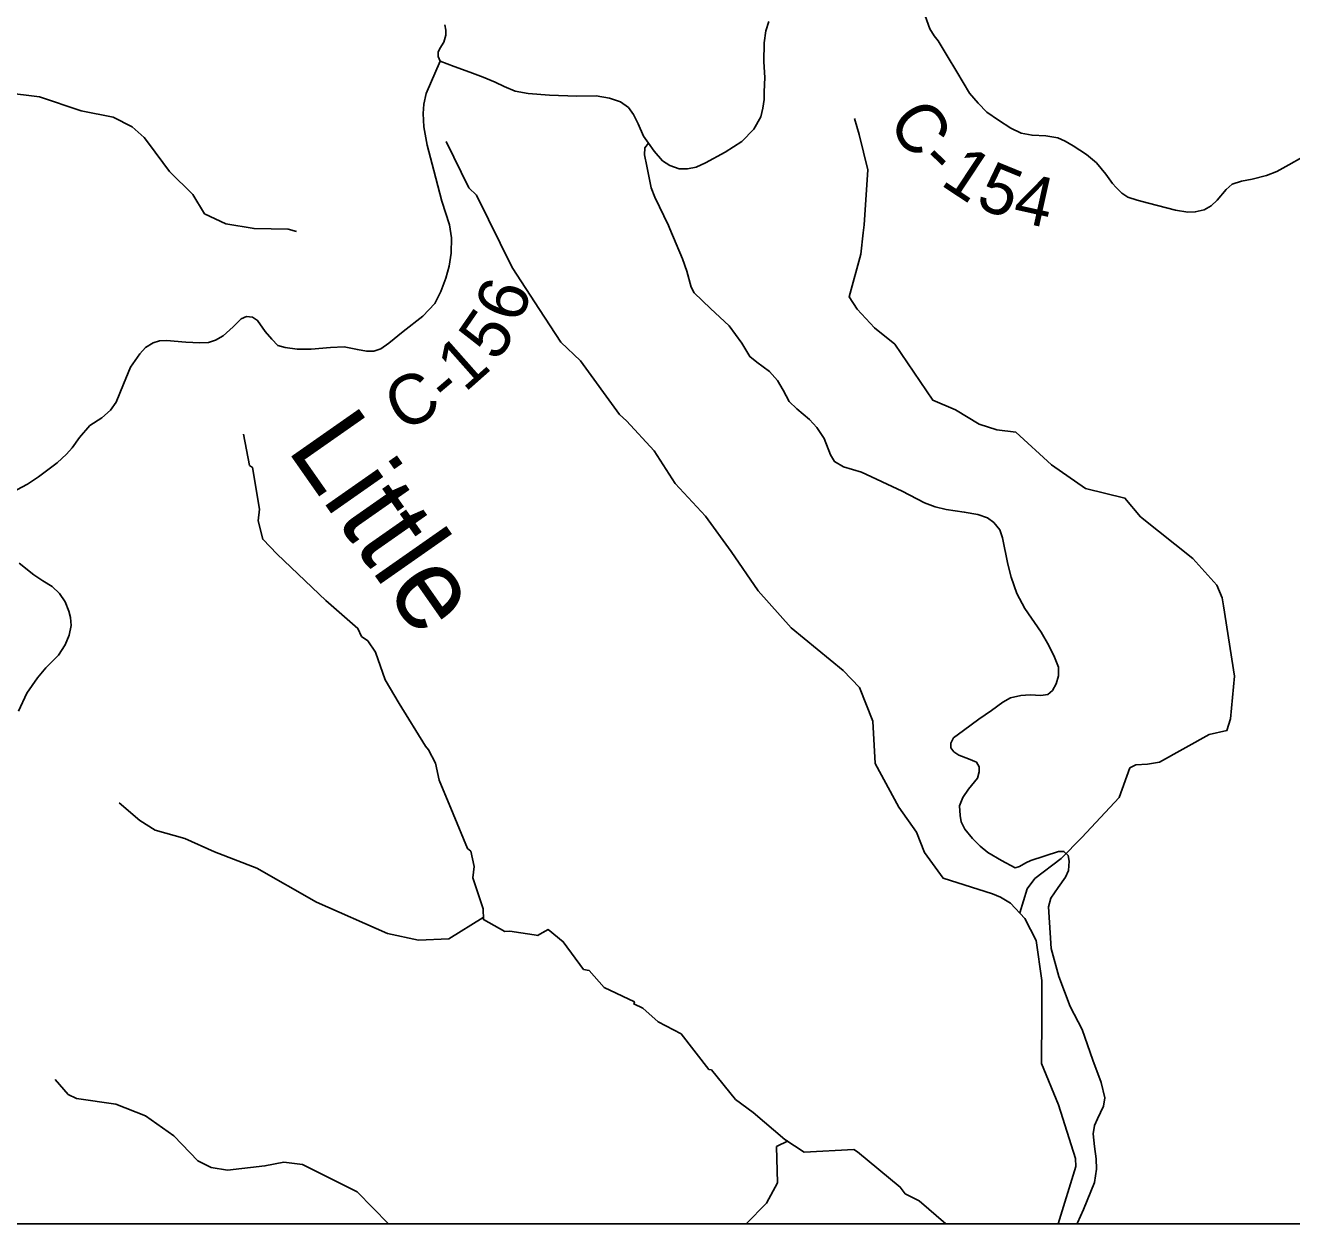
# Model space of a CAD drawing. Extents: x -1.8 to 75.7, y -2 to 25.
# Drawn here: x 6.256 to 7.704, y 14.1 to 15.471 of the extents above; entities that cross this region are included whole.
import ezdxf

# ---------------------------------------------------------------- set-up
doc = ezdxf.new("R2010")
doc.units = 0
for name, color, linetype in [('GM_X_County_Road', 7, 'Continuous'), ('GM_X_County_Road_Text', 7, 'Continuous'), ('GM_X_Minor_River', 7, 'Continuous'), ('GM_X_Minor_River_Text', 7, 'Continuous'), ('GM_X_Township', 7, 'Continuous'), ('GM_X_Township_Road', 7, 'Continuous'), ('SH_Data', 7, 'Continuous')]:
    doc.layers.add(name, color=color, linetype=linetype)

msp = doc.modelspace()

# ---------------------------------------------------------------- linework, layer by layer
at = {"layer": 'GM_X_County_Road'}
for points in [[(6.7357, 15.4718), (6.7368, 15.4657), (6.7368, 15.4601), (6.7344, 15.4521), (6.7298, 15.4446), (6.728, 15.4406), (6.7278, 15.4356), (6.73, 15.4301), (6.7461, 15.424), (6.7643, 15.4175), (6.7793, 15.4121), (6.7931, 15.4064), (6.8035, 15.4011), (6.8161, 15.396), (6.8308, 15.3934), (6.8553, 15.3912), (6.8867, 15.3903), (6.9086, 15.3906), (6.9238, 15.388), (6.9366, 15.3836), (6.9457, 15.3771), (6.9513, 15.3693), (6.9567, 15.3585), (6.9628, 15.3444), (6.9684, 15.3364), (6.9749, 15.3271), (6.9847, 15.3164), (6.9931, 15.311), (7.0035, 15.3071), (7.0131, 15.3069), (7.0232, 15.3091), (7.0336, 15.3138), (7.0562, 15.326), (7.0755, 15.3383), (7.0891, 15.3526), (7.0972, 15.3667), (7.0995, 15.3765), (7.1008, 15.3864), (7.1007, 15.3951), (7.1015, 15.4114), (7.1006, 15.4296), (7.101, 15.4514), (7.1028, 15.4649), (7.1062, 15.4757)], [(7.2833, 15.4874), (7.2904, 15.4673), (7.2954, 15.4592), (7.2999, 15.4536), (7.3101, 15.4363), (7.3212, 15.4181), (7.3359, 15.3936), (7.3457, 15.3821), (7.3556, 15.3721), (7.3691, 15.3626), (7.3831, 15.3535), (7.3951, 15.3479), (7.4074, 15.3455), (7.4232, 15.3448), (7.4369, 15.3427), (7.4453, 15.3388), (7.4543, 15.3335), (7.4698, 15.3236), (7.4813, 15.3138), (7.4919, 15.3008), (7.4995, 15.2904), (7.5035, 15.2856), (7.5103, 15.2794), (7.5171, 15.2748), (7.5275, 15.2714), (7.5405, 15.2679), (7.5717, 15.2597), (7.5857, 15.2575), (7.5942, 15.2577), (7.6044, 15.2603), (7.6124, 15.2647), (7.6193, 15.2714), (7.6295, 15.2835), (7.6362, 15.2896), (7.6471, 15.2928), (7.6592, 15.2952), (7.6755, 15.2995), (7.6876, 15.3041), (7.701, 15.3115), (7.7162, 15.3199)], [(6.2459, 14.9397), (6.258, 14.9463), (6.2706, 14.9547), (6.2921, 14.9705), (6.3027, 14.9806), (6.309, 14.9879), (6.3177, 14.9997), (6.3295, 15.0133), (6.3431, 15.022), (6.3528, 15.0308), (6.3595, 15.0401), (6.3678, 15.0606), (6.3759, 15.0801), (6.3866, 15.0954), (6.3932, 15.1026), (6.4019, 15.1079), (6.409, 15.1103), (6.4169, 15.1105), (6.439, 15.1087), (6.4553, 15.1079), (6.465, 15.1085), (6.4731, 15.1109), (6.4818, 15.1158), (6.4933, 15.1263), (6.5026, 15.1353), (6.5086, 15.1381), (6.5155, 15.1375), (6.5212, 15.1336), (6.53, 15.1209), (6.5377, 15.1121), (6.5446, 15.105), (6.5529, 15.1028), (6.5667, 15.1008), (6.5825, 15.1006), (6.6046, 15.1028), (6.6203, 15.1034), (6.6355, 15.1002), (6.646, 15.0983), (6.6541, 15.0985), (6.6623, 15.1012), (6.6716, 15.1077), (6.6878, 15.1211), (6.7102, 15.1383), (6.7239, 15.1531), (6.7311, 15.1667), (6.7365, 15.1821), (6.7405, 15.1957), (6.7428, 15.2104), (6.743, 15.228), (6.741, 15.2428), (6.7321, 15.2702), (6.7229, 15.3053), (6.7152, 15.3343), (6.7116, 15.3552), (6.7108, 15.3705), (6.7114, 15.381), (6.714, 15.3934), (6.73, 15.4301)], [(6.2477, 14.6866), (6.2574, 14.7069), (6.2694, 14.7246), (6.2791, 14.7359), (6.2936, 14.7505), (6.3013, 14.7625), (6.3057, 14.7733), (6.3078, 14.7844), (6.3071, 14.7938), (6.3055, 14.8009), (6.3013, 14.8116), (6.2946, 14.8213), (6.2864, 14.8291), (6.2757, 14.8358), (6.2651, 14.8426), (6.2484, 14.856)]]:
    msp.add_lwpolyline(points, dxfattribs=at)
at = {"layer": 'GM_X_Minor_River'}
for points in [[(6.2317, 15.3943), (6.2716, 15.3896), (6.3195, 15.3733), (6.3559, 15.366), (6.3779, 15.3551), (6.3915, 15.3429), (6.3966, 15.3366), (6.4206, 15.304), (6.447, 15.2777), (6.4607, 15.2556), (6.4849, 15.2442), (6.5173, 15.2386), (6.5562, 15.2381), (6.5659, 15.2355)], [(7.3933, 14.4556), (7.4019, 14.4832), (7.4106, 14.4951), (7.4407, 14.5177), (7.4645, 14.5419), (7.5071, 14.5877), (7.5191, 14.6215), (7.526, 14.625), (7.5393, 14.6258), (7.5533, 14.628), (7.6099, 14.6596), (7.6304, 14.6642), (7.6346, 14.6778), (7.6391, 14.7266), (7.6264, 14.8071), (7.6248, 14.8163), (7.6188, 14.8305), (7.5914, 14.861), (7.5316, 14.9089), (7.5137, 14.9303), (7.4687, 14.9413), (7.4298, 14.9683), (7.389, 15.0057), (7.3672, 15.0083), (7.347, 15.015), (7.3199, 15.0311), (7.2938, 15.0425), (7.2503, 15.1066), (7.2271, 15.1252), (7.2073, 15.1463), (7.1983, 15.1606), (7.2115, 15.2096), (7.2141, 15.2338), (7.2152, 15.2429), (7.2194, 15.3061), (7.2096, 15.3463), (7.2041, 15.3647)], [(7.4374, 14.1), (7.4576, 14.1655), (7.4572, 14.1746), (7.4375, 14.236), (7.4181, 14.2833), (7.4187, 14.338), (7.4187, 14.3782), (7.4122, 14.424), (7.3993, 14.4491), (7.3829, 14.4667), (7.3714, 14.4735), (7.362, 14.4776), (7.3055, 14.4954), (7.2845, 14.5249), (7.275, 14.548), (7.255, 14.5767), (7.2278, 14.6266), (7.2251, 14.6749), (7.2101, 14.7134), (7.1914, 14.7329), (7.1316, 14.7819), (7.094, 14.8241), (7.0632, 14.8692), (7.0338, 14.9096), (6.999, 14.9468), (6.9749, 14.9844), (6.9434, 15.0188), (6.9353, 15.0259), (6.8907, 15.0873), (6.8683, 15.1089), (6.8437, 15.1461), (6.8126, 15.1942), (6.7717, 15.2768), (6.7629, 15.2854), (6.7369, 15.3383)], [(6.8427, 14.4296), (6.8099, 14.4346), (6.8042, 14.4343), (6.7796, 14.4479), (6.7792, 14.4604), (6.7675, 14.4957), (6.769, 14.5087), (6.7652, 14.5261), (6.7614, 14.5292), (6.7451, 14.569), (6.7292, 14.6074), (6.725, 14.6271), (6.7167, 14.6423), (6.7133, 14.6465), (6.6834, 14.6951), (6.6671, 14.7224), (6.6561, 14.7539), (6.6474, 14.7668), (6.6402, 14.7721), (6.636, 14.7812), (6.5993, 14.8131), (6.5437, 14.8662), (6.5271, 14.8832), (6.5218, 14.9041), (6.5236, 14.9178), (6.5153, 14.9653), (6.5119, 14.9676), (6.505, 15.0036)], [(6.7793, 14.4502), (6.7402, 14.4258), (6.7054, 14.4246), (6.6701, 14.4322), (6.5887, 14.4678), (6.5204, 14.5068), (6.4718, 14.5255), (6.4382, 14.5406), (6.4041, 14.5504), (6.3867, 14.5612), (6.3628, 14.5817)], [(7.1466, 14.1817), (7.1246, 14.1963), (7.0883, 14.2274), (7.0682, 14.2422), (7.0406, 14.2759), (7.0376, 14.2763), (7.0058, 14.3173), (6.9797, 14.3309), (6.9619, 14.3468), (6.9517, 14.3514), (6.9524, 14.354), (6.918, 14.3703), (6.9006, 14.3896), (6.8942, 14.3908), (6.8711, 14.4226), (6.8537, 14.4366), (6.8415, 14.4298), (6.8504, 14.4347)], [(6.6712, 14.1), (6.6354, 14.1364), (6.5728, 14.1676), (6.5514, 14.1702), (6.5297, 14.166), (6.4868, 14.1612), (6.468, 14.1641), (6.4531, 14.1718), (6.4253, 14.2004), (6.3931, 14.2235), (6.3591, 14.2367), (6.3139, 14.2431), (6.3046, 14.2479), (6.2896, 14.2651)], [(7.1284, 14.1947), (7.1151, 14.1882), (7.1161, 14.1468), (7.1037, 14.1233), (7.0801, 14.1)], [(7.2034, 14.1849), (7.1466, 14.1817)], [(7.3086, 14.1), (7.2781, 14.126), (7.2622, 14.1343), (7.2566, 14.1419), (7.2078, 14.1824), (7.2034, 14.1849)]]:
    msp.add_lwpolyline(points, dxfattribs=at)
at = {"layer": 'GM_X_Township'}
msp.add_lwpolyline([(6.0631, 14.1), (8.9, 14.1), (8.9, 17.0276)], dxfattribs=at)
at = {"layer": 'GM_X_Township_Road'}
for points in [[(6.9913, 15.2422), (6.9756, 15.2746), (6.9717, 15.2855), (6.9667, 15.3102), (6.9641, 15.3229), (6.9645, 15.331), (6.9684, 15.3364)], [(7.4592, 14.1), (7.4594, 14.1011), (7.4663, 14.1161), (7.4789, 14.147), (7.4811, 14.1624), (7.4809, 14.1741), (7.4787, 14.1884), (7.4774, 14.2027), (7.4787, 14.2122), (7.4822, 14.2198), (7.4893, 14.2343), (7.4908, 14.2441), (7.4863, 14.2616), (7.477, 14.287), (7.4648, 14.3221), (7.451, 14.3485), (7.438, 14.3828), (7.4293, 14.4148), (7.4263, 14.4625), (7.4289, 14.4723), (7.4371, 14.4848), (7.4456, 14.4967), (7.4492, 14.5043), (7.4499, 14.5147), (7.4486, 14.5214), (7.4438, 14.526), (7.4375, 14.526), (7.4061, 14.5156), (7.4003, 14.513), (7.3929, 14.5087), (7.3879, 14.5071), (7.3725, 14.5154), (7.3567, 14.5249), (7.348, 14.5321), (7.3392, 14.5407), (7.3305, 14.5513), (7.3264, 14.56), (7.325, 14.5671), (7.3244, 14.5782), (7.3283, 14.5875), (7.3346, 14.5973), (7.3448, 14.6099), (7.3467, 14.6172), (7.3467, 14.6229), (7.3437, 14.6281), (7.3346, 14.632), (7.3236, 14.6361), (7.3179, 14.6398), (7.3145, 14.6447), (7.3145, 14.6497), (7.3175, 14.6558), (7.329, 14.6645), (7.3465, 14.6772), (7.361, 14.6874), (7.374, 14.6967), (7.3829, 14.7019), (7.3946, 14.7045), (7.4052, 14.7052), (7.4174, 14.7045), (7.4254, 14.7056), (7.4306, 14.71), (7.4349, 14.7178), (7.4375, 14.7269), (7.4378, 14.737), (7.4332, 14.7481), (7.4265, 14.7617), (7.418, 14.7767), (7.3992, 14.804), (7.3901, 14.8211), (7.3834, 14.8398), (7.3797, 14.8545), (7.3734, 14.8848), (7.3704, 14.8939), (7.3636, 14.9022), (7.3565, 14.9078), (7.3454, 14.9115), (7.3298, 14.9143), (7.309, 14.9173), (7.2967, 14.9201), (7.2843, 14.9249), (7.2586, 14.9381), (7.2124, 14.9598), (7.1918, 14.9659), (7.1814, 14.9721), (7.1767, 14.9797), (7.1697, 14.9986), (7.1613, 15.0109), (7.1526, 15.0202), (7.1381, 15.0324), (7.1294, 15.041), (7.1225, 15.0538), (7.1162, 15.0649), (7.1069, 15.0751), (7.0924, 15.0859), (7.0846, 15.0922), (7.0752, 15.1076), (7.0609, 15.1275), (7.0395, 15.1474), (7.0209, 15.165), (7.0172, 15.1715), (7.0124, 15.1899), (7.0076, 15.204), (6.9931, 15.2384), (6.9913, 15.2422)]]:
    msp.add_lwpolyline(points, dxfattribs=at)
at = {"layer": 'SH_Data'}
msp.add_line((2.1, 14.1), (8.9, 14.1), dxfattribs=at)

# ---------------------------------------------------------------- texts
at = {"layer": 'GM_X_County_Road_Text'}
for s, rotation, p in [('C', 304.4998, (7.241, 15.3608)), ('-', 316.1355, (7.2756, 15.3127)), ('1', 326.5173, (7.3012, 15.2896)), ('5', 337.7555, (7.3411, 15.2646)), ('4', 347.5203, (7.3836, 15.2482)), ('6', 71.0324, (6.822, 15.1287)), ('5', 55.3666, (6.7945, 15.0848)), ('1', 41.5097, (6.7584, 15.0504)), ('C', 26.6261, (6.6856, 15.0054)), ('-', 40.4737, (6.7398, 15.0346))]:
    msp.add_text(s, height=0.0568, rotation=rotation, dxfattribs=at).set_placement(p)
at = {"layer": 'GM_X_Minor_River_Text'}
msp.add_text('Little', height=0.09469, rotation=304.9993, dxfattribs=at).set_placement((6.5538, 14.9865))

doc.saveas('drawing.dxf')
